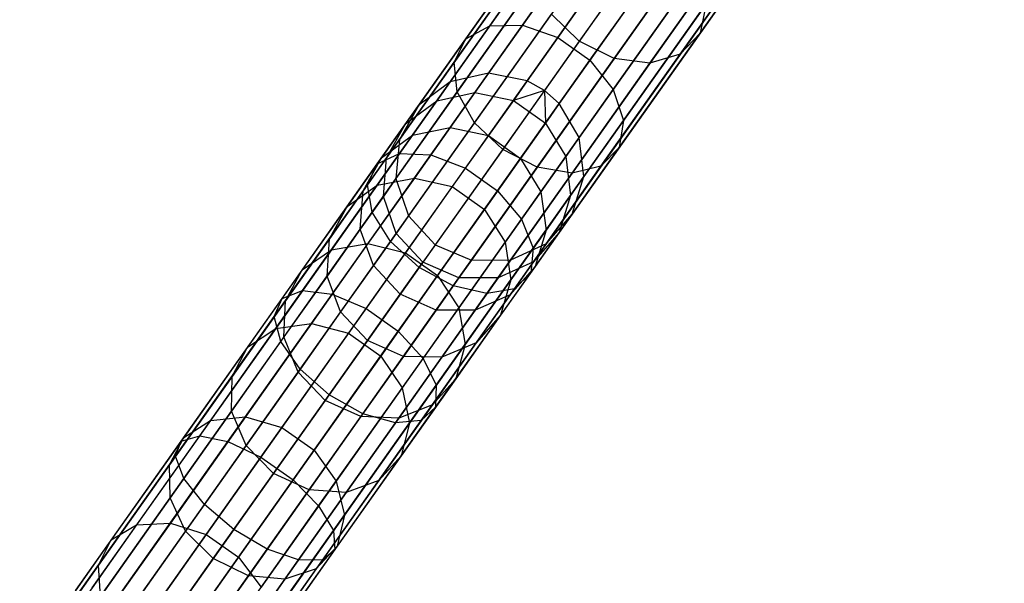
# Model space of a CAD drawing. Extents: x -189 to 189, y -189 to 189.
# Tile 586 of 591: x 99 to 110, y 143 to 149. Entities that reach past the tile are written whole.
import ezdxf

# ---------------------------------------------------------------- set-up
doc = ezdxf.new("R2010")
doc.units = 0
doc.header["$LTSCALE"] = 25.4
doc.layers.get('0').update_dxf_attribs({"linetype": 'CONTINUOUS'})

# ---------------------------------------------------------------- blocks, each defined once
blk = doc.blocks.new('CAMELEON-KENAI-C-12244_STL')
at = {"color": 0}
for p, q in [((108.861, 154.8, -30.952), (104.417, 148.522, -140.952)), ((108.861, 154.8, -30.952), (104.417, 148.522, -140.952)), ((108.456, 154.709, -30.93), (104.012, 148.431, -140.93)), ((108.456, 154.709, -30.93), (104.012, 148.431, -140.93)), ((109.269, 154.718, -30.963), (104.825, 148.44, -140.963)), ((109.269, 154.718, -30.963), (104.825, 148.44, -140.963)), ((109.451, 154.616, -30.965), (105.007, 148.338, -140.965)), ((109.451, 154.616, -30.965), (105.007, 148.338, -140.965)), ((108.123, 154.462, -30.902), (103.679, 148.183, -140.902)), ((108.123, 154.462, -30.902), (103.679, 148.183, -140.902)), ((109.608, 154.478, -30.963), (105.164, 148.2, -140.963)), ((109.608, 154.478, -30.963), (105.164, 148.2, -140.963)), ((107.921, 154.1, -30.874), (103.476, 147.822, -140.874)), ((107.921, 154.1, -30.874), (103.476, 147.822, -140.874)), ((109.821, 154.121, -30.952), (105.377, 147.843, -140.952)), ((109.821, 154.121, -30.952), (105.377, 147.843, -140.952)), ((107.883, 153.686, -30.848), (103.438, 147.408, -140.848)), ((107.883, 153.686, -30.848), (103.438, 147.408, -140.848)), ((109.87, 153.709, -30.93), (105.426, 147.43, -140.93)), ((109.87, 153.709, -30.93), (105.426, 147.43, -140.93)), ((108.016, 153.293, -30.831), (103.572, 147.015, -140.831)), ((108.016, 153.293, -30.831), (103.572, 147.015, -140.831)), ((109.747, 153.312, -30.902), (105.303, 147.034, -140.902)), ((109.747, 153.312, -30.902), (105.303, 147.034, -140.902)), ((108.299, 152.988, -30.825), (103.854, 146.709, -140.825)), ((108.299, 152.988, -30.825), (103.854, 146.709, -140.825)), ((109.473, 153.001, -30.874), (105.029, 146.723, -140.874)), ((109.473, 153.001, -30.874), (105.029, 146.723, -140.874)), ((108.68, 152.823, -30.831), (104.236, 146.545, -140.831)), ((108.68, 152.823, -30.831), (104.236, 146.545, -140.831)), ((109.096, 152.828, -30.848), (104.652, 146.549, -140.848)), ((109.096, 152.828, -30.848), (104.652, 146.549, -140.848)), ((104.431, 149.023, -14.058), (105.303, 150.255, -15.519)), ((104.431, 149.023, -14.058), (105.303, 150.255, -15.519)), ((104.775, 149.028, -13.825), (105.661, 150.279, -15.308)), ((104.775, 149.028, -13.825), (105.661, 150.279, -15.308)), ((105.15, 148.899, -13.698), (106.042, 150.16, -15.193)), ((105.15, 148.899, -13.698), (106.042, 150.16, -15.193)), ((104.176, 148.885, -14.356), (105.031, 150.093, -15.789)), ((104.176, 148.885, -14.356), (105.031, 150.093, -15.789)), ((106.655, 148.944, -15.789), (107.421, 150.026, -17.366)), ((106.655, 148.944, -15.789), (107.421, 150.026, -17.366)), ((105.489, 148.659, -13.698), (106.382, 149.92, -15.193)), ((105.489, 148.659, -13.698), (106.382, 149.92, -15.193)), ((104.054, 148.638, -14.667), (104.892, 149.821, -16.071)), ((104.054, 148.638, -14.667), (104.892, 149.821, -16.071)), ((106.1, 149.882, -18.032), (105.376, 148.859, -16.542)), ((106.1, 149.882, -18.032), (105.376, 148.859, -16.542)), ((105.745, 148.676, -16.483), (106.472, 149.704, -17.98)), ((105.745, 148.676, -16.483), (106.472, 149.704, -17.98)), ((106.444, 148.722, -16.071), (107.195, 149.782, -17.615)), ((106.444, 148.722, -16.071), (107.195, 149.782, -17.615)), ((105.735, 148.349, -13.825), (106.62, 149.6, -15.308)), ((105.735, 148.349, -13.825), (106.62, 149.6, -15.308)), ((106.123, 148.627, -16.316), (106.859, 149.668, -17.833)), ((106.123, 148.627, -16.316), (106.859, 149.668, -17.833)), ((104.087, 148.324, -14.939), (104.909, 149.486, -16.316)), ((104.087, 148.324, -14.939), (104.909, 149.486, -16.316)), ((105.845, 148.022, -14.058), (106.717, 149.254, -15.519)), ((105.845, 148.022, -14.058), (106.717, 149.254, -15.519)), ((106.717, 149.254, -15.519), (106.655, 148.944, -15.789)), ((106.717, 149.254, -15.519), (106.655, 148.944, -15.789)), ((104.269, 147.999, -15.123), (105.081, 149.146, -16.483)), ((104.269, 147.999, -15.123), (105.081, 149.146, -16.483)), ((105.376, 148.859, -16.542), (105.081, 149.146, -16.483)), ((105.376, 148.859, -16.542), (105.081, 149.146, -16.483)), ((103.477, 147.675, -12.759), (104.431, 149.023, -14.058)), ((103.477, 147.675, -12.759), (104.431, 149.023, -14.058)), ((103.807, 147.66, -12.506), (104.775, 149.028, -13.825)), ((103.807, 147.66, -12.506), (104.775, 149.028, -13.825)), ((104.176, 148.885, -14.356), (104.431, 149.023, -14.058)), ((104.176, 148.885, -14.356), (104.431, 149.023, -14.058)), ((104.431, 149.023, -14.058), (104.775, 149.028, -13.825)), ((104.431, 149.023, -14.058), (104.775, 149.028, -13.825)), ((104.775, 149.028, -13.825), (105.15, 148.899, -13.698)), ((104.775, 149.028, -13.825), (105.15, 148.899, -13.698)), ((103.24, 147.563, -13.082), (104.176, 148.885, -14.356)), ((103.24, 147.563, -13.082), (104.176, 148.885, -14.356)), ((104.054, 148.638, -14.667), (104.176, 148.885, -14.356)), ((104.054, 148.638, -14.667), (104.176, 148.885, -14.356)), ((104.173, 147.52, -12.368), (105.15, 148.899, -13.698)), ((104.173, 147.52, -12.368), (105.15, 148.899, -13.698)), ((105.376, 148.859, -16.542), (104.568, 147.717, -15.188)), ((105.376, 148.859, -16.542), (104.568, 147.717, -15.188)), ((105.15, 148.899, -13.698), (105.489, 148.659, -13.698)), ((105.15, 148.899, -13.698), (105.489, 148.659, -13.698)), ((105.745, 148.676, -16.483), (105.376, 148.859, -16.542)), ((105.745, 148.676, -16.483), (105.376, 148.859, -16.542)), ((105.799, 147.735, -14.356), (106.655, 148.944, -15.789)), ((105.799, 147.735, -14.356), (106.655, 148.944, -15.789)), ((106.655, 148.944, -15.789), (106.444, 148.722, -16.071)), ((106.655, 148.944, -15.789), (106.444, 148.722, -16.071)), ((104.513, 147.28, -12.368), (105.489, 148.659, -13.698)), ((104.513, 147.28, -12.368), (105.489, 148.659, -13.698)), ((104.932, 147.529, -15.123), (105.745, 148.676, -16.483)), ((104.932, 147.529, -15.123), (105.745, 148.676, -16.483)), ((105.489, 148.659, -13.698), (105.735, 148.349, -13.825)), ((105.489, 148.659, -13.698), (105.735, 148.349, -13.825)), ((105.606, 147.539, -14.667), (106.444, 148.722, -16.071)), ((105.606, 147.539, -14.667), (106.444, 148.722, -16.071)), ((106.123, 148.627, -16.316), (105.745, 148.676, -16.483)), ((106.123, 148.627, -16.316), (105.745, 148.676, -16.483)), ((106.444, 148.722, -16.071), (106.123, 148.627, -16.316)), ((106.444, 148.722, -16.071), (106.123, 148.627, -16.316)), ((103.137, 147.343, -13.42), (104.054, 148.638, -14.667)), ((103.137, 147.343, -13.42), (104.054, 148.638, -14.667)), ((104.087, 148.324, -14.939), (104.054, 148.638, -14.667)), ((104.087, 148.324, -14.939), (104.054, 148.638, -14.667)), ((105.3, 147.465, -14.939), (106.123, 148.627, -16.316)), ((105.3, 147.465, -14.939), (106.123, 148.627, -16.316)), ((104.417, 148.522, -140.952), (104.012, 148.431, -140.93)), ((104.417, 148.522, -140.952), (104.012, 148.431, -140.93)), ((104.417, 148.522, -140.952), (104.273, 148.319, -143.018)), ((104.417, 148.522, -140.952), (104.273, 148.319, -143.018)), ((104.825, 148.44, -140.963), (104.417, 148.522, -140.952)), ((104.825, 148.44, -140.963), (104.417, 148.522, -140.952)), ((104.012, 148.431, -140.93), (103.679, 148.183, -140.902)), ((104.012, 148.431, -140.93), (103.679, 148.183, -140.902)), ((104.012, 148.431, -140.93), (103.87, 148.231, -142.966)), ((104.012, 148.431, -140.93), (103.87, 148.231, -142.966)), ((104.825, 148.44, -140.963), (104.68, 148.235, -143.047)), ((104.825, 148.44, -140.963), (104.68, 148.235, -143.047)), ((105.007, 148.338, -140.965), (104.68, 148.235, -143.047)), ((105.007, 148.338, -140.965), (104.68, 148.235, -143.047)), ((104.766, 146.98, -12.506), (105.735, 148.349, -13.825)), ((104.766, 146.98, -12.506), (105.735, 148.349, -13.825)), ((105.007, 148.338, -140.965), (104.825, 148.44, -140.963)), ((105.007, 148.338, -140.965), (104.825, 148.44, -140.963)), ((105.164, 148.2, -140.963), (105.007, 148.338, -140.965)), ((105.007, 148.338, -140.965), (105.019, 147.995, -143.047)), ((105.007, 148.338, -140.965), (105.019, 147.995, -143.047)), ((105.164, 148.2, -140.963), (105.007, 148.338, -140.965)), ((105.735, 148.349, -13.825), (105.845, 148.022, -14.058)), ((105.735, 148.349, -13.825), (105.845, 148.022, -14.058)), ((103.187, 147.053, -13.714), (104.087, 148.324, -14.939)), ((103.187, 147.053, -13.714), (104.087, 148.324, -14.939)), ((103.87, 148.231, -142.966), (104.273, 148.319, -143.018)), ((103.87, 148.231, -142.966), (104.273, 148.319, -143.018)), ((104.273, 148.319, -143.018), (104.011, 147.948, -145.049)), ((104.273, 148.319, -143.018), (104.011, 147.948, -145.049)), ((104.269, 147.999, -15.123), (104.087, 148.324, -14.939)), ((104.269, 147.999, -15.123), (104.087, 148.324, -14.939)), ((104.273, 148.319, -143.018), (104.68, 148.235, -143.047)), ((104.273, 148.319, -143.018), (104.68, 148.235, -143.047)), ((104.68, 148.235, -143.047), (104.415, 147.862, -145.094)), ((104.68, 148.235, -143.047), (104.415, 147.862, -145.094)), ((104.68, 148.235, -143.047), (105.019, 147.995, -143.047)), ((104.68, 148.235, -143.047), (105.019, 147.995, -143.047)), ((103.679, 148.183, -140.902), (103.476, 147.822, -140.874)), ((103.679, 148.183, -140.902), (103.476, 147.822, -140.874)), ((103.54, 147.987, -142.899), (103.87, 148.231, -142.966)), ((103.54, 147.987, -142.899), (103.87, 148.231, -142.966)), ((103.679, 148.183, -140.902), (103.54, 147.987, -142.899)), ((103.679, 148.183, -140.902), (103.54, 147.987, -142.899)), ((103.87, 148.231, -142.966), (103.612, 147.866, -144.967)), ((103.87, 148.231, -142.966), (103.612, 147.866, -144.967)), ((105.164, 148.2, -140.963), (105.019, 147.995, -143.047)), ((105.164, 148.2, -140.963), (105.019, 147.995, -143.047)), ((105.377, 147.843, -140.952), (105.164, 148.2, -140.963)), ((105.377, 147.843, -140.952), (105.164, 148.2, -140.963)), ((103.54, 147.987, -142.899), (103.287, 147.629, -144.861)), ((103.54, 147.987, -142.899), (103.287, 147.629, -144.861)), ((103.34, 147.629, -142.829), (103.54, 147.987, -142.899)), ((103.34, 147.629, -142.829), (103.54, 147.987, -142.899)), ((103.38, 146.744, -13.913), (104.269, 147.999, -15.123)), ((103.38, 146.744, -13.913), (104.269, 147.999, -15.123)), ((103.612, 147.866, -144.967), (104.011, 147.948, -145.049)), ((103.612, 147.866, -144.967), (104.011, 147.948, -145.049)), ((104.011, 147.948, -145.049), (103.633, 147.414, -147.025)), ((104.011, 147.948, -145.049), (103.633, 147.414, -147.025)), ((104.011, 147.948, -145.049), (104.415, 147.862, -145.094)), ((104.011, 147.948, -145.049), (104.415, 147.862, -145.094)), ((104.568, 147.717, -15.188), (104.269, 147.999, -15.123)), ((104.568, 147.717, -15.188), (104.269, 147.999, -15.123)), ((105.019, 147.995, -143.047), (104.755, 147.622, -145.094)), ((105.019, 147.995, -143.047), (104.755, 147.622, -145.094)), ((104.89, 146.674, -12.759), (105.845, 148.022, -14.058)), ((104.89, 146.674, -12.759), (105.845, 148.022, -14.058)), ((105.019, 147.995, -143.047), (105.233, 147.64, -143.018)), ((105.019, 147.995, -143.047), (105.233, 147.64, -143.018)), ((105.845, 148.022, -14.058), (105.799, 147.735, -14.356)), ((105.845, 148.022, -14.058), (105.799, 147.735, -14.356)), ((103.612, 147.866, -144.967), (103.239, 147.34, -146.913)), ((103.612, 147.866, -144.967), (103.239, 147.34, -146.913)), ((103.287, 147.629, -144.861), (103.612, 147.866, -144.967)), ((103.287, 147.629, -144.861), (103.612, 147.866, -144.967)), ((103.476, 147.822, -140.874), (103.34, 147.629, -142.829)), ((103.476, 147.822, -140.874), (103.34, 147.629, -142.829)), ((103.476, 147.822, -140.874), (103.438, 147.408, -140.848)), ((103.476, 147.822, -140.874), (103.438, 147.408, -140.848)), ((104.415, 147.862, -145.094), (104.034, 147.323, -147.086)), ((104.415, 147.862, -145.094), (104.034, 147.323, -147.086)), ((104.415, 147.862, -145.094), (104.755, 147.622, -145.094)), ((104.415, 147.862, -145.094), (104.755, 147.622, -145.094)), ((105.377, 147.843, -140.952), (105.233, 147.64, -143.018)), ((105.377, 147.843, -140.952), (105.233, 147.64, -143.018)), ((105.426, 147.43, -140.93), (105.377, 147.843, -140.952)), ((105.426, 147.43, -140.93), (105.377, 147.843, -140.952)), ((104.568, 147.717, -15.188), (103.683, 146.468, -13.984)), ((104.568, 147.717, -15.188), (103.683, 146.468, -13.984)), ((104.932, 147.529, -15.123), (104.568, 147.717, -15.188)), ((104.932, 147.529, -15.123), (104.568, 147.717, -15.188)), ((104.863, 146.414, -13.082), (105.799, 147.735, -14.356)), ((104.863, 146.414, -13.082), (105.799, 147.735, -14.356)), ((105.799, 147.735, -14.356), (105.606, 147.539, -14.667)), ((105.799, 147.735, -14.356), (105.606, 147.539, -14.667)), ((102.451, 146.225, -11.636), (103.477, 147.675, -12.759)), ((102.451, 146.225, -11.636), (103.477, 147.675, -12.759)), ((102.765, 146.188, -11.366), (103.807, 147.66, -12.506)), ((102.765, 146.188, -11.366), (103.807, 147.66, -12.506)), ((103.287, 147.629, -144.861), (102.921, 147.113, -146.77)), ((103.287, 147.629, -144.861), (102.921, 147.113, -146.77)), ((103.092, 147.279, -144.751), (103.287, 147.629, -144.861)), ((103.34, 147.629, -142.829), (103.092, 147.279, -144.751)), ((103.34, 147.629, -142.829), (103.092, 147.279, -144.751)), ((103.092, 147.279, -144.751), (103.287, 147.629, -144.861)), ((103.24, 147.563, -13.082), (103.477, 147.675, -12.759)), ((103.24, 147.563, -13.082), (103.477, 147.675, -12.759)), ((103.305, 147.22, -142.768), (103.34, 147.629, -142.829)), ((103.305, 147.22, -142.768), (103.34, 147.629, -142.829)), ((103.477, 147.675, -12.759), (103.807, 147.66, -12.506)), ((103.477, 147.675, -12.759), (103.807, 147.66, -12.506)), ((103.807, 147.66, -12.506), (104.173, 147.52, -12.368)), ((103.807, 147.66, -12.506), (104.173, 147.52, -12.368)), ((104.755, 147.622, -145.094), (104.373, 147.083, -147.086)), ((104.755, 147.622, -145.094), (104.373, 147.083, -147.086)), ((104.755, 147.622, -145.094), (104.971, 147.269, -145.049)), ((104.755, 147.622, -145.094), (104.971, 147.269, -145.049)), ((105.233, 147.64, -143.018), (104.971, 147.269, -145.049)), ((105.233, 147.64, -143.018), (104.971, 147.269, -145.049)), ((105.233, 147.64, -143.018), (105.284, 147.23, -142.966)), ((105.233, 147.64, -143.018), (105.284, 147.23, -142.966)), ((102.234, 146.141, -11.98), (103.24, 147.563, -13.082)), ((102.234, 146.141, -11.98), (103.24, 147.563, -13.082)), ((103.123, 146.037, -11.219), (104.173, 147.52, -12.368)), ((103.123, 146.037, -11.219), (104.173, 147.52, -12.368)), ((103.137, 147.343, -13.42), (103.24, 147.563, -13.082)), ((103.137, 147.343, -13.42), (103.24, 147.563, -13.082)), ((104.044, 146.274, -13.913), (104.932, 147.529, -15.123)), ((104.044, 146.274, -13.913), (104.932, 147.529, -15.123)), ((104.173, 147.52, -12.368), (104.513, 147.28, -12.368)), ((104.173, 147.52, -12.368), (104.513, 147.28, -12.368)), ((104.69, 146.244, -13.42), (105.606, 147.539, -14.667)), ((104.69, 146.244, -13.42), (105.606, 147.539, -14.667)), ((105.3, 147.465, -14.939), (104.932, 147.529, -15.123)), ((105.3, 147.465, -14.939), (104.932, 147.529, -15.123)), ((105.606, 147.539, -14.667), (105.3, 147.465, -14.939)), ((105.606, 147.539, -14.667), (105.3, 147.465, -14.939)), ((103.633, 147.414, -147.025), (103.142, 146.721, -148.926)), ((103.633, 147.414, -147.025), (103.142, 146.721, -148.926)), ((103.239, 147.34, -146.913), (103.633, 147.414, -147.025)), ((103.239, 147.34, -146.913), (103.633, 147.414, -147.025)), ((103.438, 147.408, -140.848), (103.305, 147.22, -142.768)), ((103.438, 147.408, -140.848), (103.305, 147.22, -142.768)), ((103.438, 147.408, -140.848), (103.572, 147.015, -140.831)), ((103.438, 147.408, -140.848), (103.572, 147.015, -140.831)), ((103.633, 147.414, -147.025), (104.034, 147.323, -147.086)), ((103.633, 147.414, -147.025), (104.034, 147.323, -147.086)), ((104.4, 146.194, -13.714), (105.3, 147.465, -14.939)), ((104.4, 146.194, -13.714), (105.3, 147.465, -14.939)), ((105.426, 147.43, -140.93), (105.284, 147.23, -142.966)), ((105.426, 147.43, -140.93), (105.284, 147.23, -142.966)), ((105.303, 147.034, -140.902), (105.426, 147.43, -140.93)), ((105.303, 147.034, -140.902), (105.426, 147.43, -140.93)), ((102.152, 145.951, -12.341), (103.137, 147.343, -13.42)), ((102.152, 145.951, -12.341), (103.137, 147.343, -13.42)), ((103.239, 147.34, -146.913), (102.756, 146.657, -148.786)), ((103.239, 147.34, -146.913), (102.756, 146.657, -148.786)), ((102.921, 147.113, -146.77), (103.239, 147.34, -146.913)), ((102.921, 147.113, -146.77), (103.239, 147.34, -146.913)), ((103.187, 147.053, -13.714), (103.137, 147.343, -13.42)), ((103.187, 147.053, -13.714), (103.137, 147.343, -13.42)), ((104.034, 147.323, -147.086), (103.54, 146.625, -149.002)), ((104.034, 147.323, -147.086), (103.54, 146.625, -149.002)), ((104.034, 147.323, -147.086), (104.373, 147.083, -147.086)), ((104.034, 147.323, -147.086), (104.373, 147.083, -147.086)), ((103.092, 147.279, -144.751), (102.734, 146.773, -146.621)), ((103.092, 147.279, -144.751), (102.734, 146.773, -146.621)), ((103.061, 146.875, -144.655), (103.092, 147.279, -144.751)), ((103.061, 146.875, -144.655), (103.092, 147.279, -144.751)), ((103.305, 147.22, -142.768), (103.061, 146.875, -144.655)), ((103.305, 147.22, -142.768), (103.061, 146.875, -144.655)), ((103.44, 146.829, -142.727), (103.305, 147.22, -142.768)), ((103.44, 146.829, -142.727), (103.305, 147.22, -142.768)), ((103.463, 145.796, -11.219), (104.513, 147.28, -12.368)), ((103.463, 145.796, -11.219), (104.513, 147.28, -12.368)), ((104.513, 147.28, -12.368), (104.766, 146.98, -12.506)), ((104.513, 147.28, -12.368), (104.766, 146.98, -12.506)), ((104.971, 147.269, -145.049), (104.592, 146.735, -147.025)), ((104.971, 147.269, -145.049), (104.592, 146.735, -147.025)), ((104.971, 147.269, -145.049), (105.026, 146.865, -144.967)), ((104.971, 147.269, -145.049), (105.026, 146.865, -144.967)), ((105.284, 147.23, -142.966), (105.026, 146.865, -144.967)), ((105.284, 147.23, -142.966), (105.026, 146.865, -144.967)), ((105.284, 147.23, -142.966), (105.164, 146.838, -142.899)), ((105.284, 147.23, -142.966), (105.164, 146.838, -142.899)), ((102.921, 147.113, -146.77), (102.448, 146.444, -148.606)), ((102.921, 147.113, -146.77), (102.448, 146.444, -148.606)), ((102.734, 146.773, -146.621), (102.921, 147.113, -146.77)), ((102.734, 146.773, -146.621), (102.921, 147.113, -146.77)), ((102.22, 145.686, -12.655), (103.187, 147.053, -13.714)), ((102.22, 145.686, -12.655), (103.187, 147.053, -13.714)), ((103.38, 146.744, -13.913), (103.187, 147.053, -13.714)), ((103.38, 146.744, -13.913), (103.187, 147.053, -13.714)), ((103.572, 147.015, -140.831), (103.44, 146.829, -142.727)), ((103.572, 147.015, -140.831), (103.44, 146.829, -142.727)), ((103.572, 147.015, -140.831), (103.854, 146.709, -140.825)), ((103.572, 147.015, -140.831), (103.854, 146.709, -140.825)), ((104.373, 147.083, -147.086), (103.879, 146.384, -149.002)), ((104.373, 147.083, -147.086), (103.879, 146.384, -149.002)), ((104.373, 147.083, -147.086), (104.592, 146.735, -147.025)), ((104.373, 147.083, -147.086), (104.592, 146.735, -147.025)), ((105.029, 146.723, -140.874), (105.303, 147.034, -140.902)), ((105.029, 146.723, -140.874), (105.303, 147.034, -140.902)), ((105.303, 147.034, -140.902), (105.164, 146.838, -142.899)), ((105.303, 147.034, -140.902), (105.164, 146.838, -142.899)), ((103.725, 145.509, -11.366), (104.766, 146.98, -12.506)), ((103.725, 145.509, -11.366), (104.766, 146.98, -12.506)), ((104.766, 146.98, -12.506), (104.89, 146.674, -12.759)), ((104.766, 146.98, -12.506), (104.89, 146.674, -12.759)), ((103.061, 146.875, -144.655), (102.71, 146.379, -146.491)), ((103.061, 146.875, -144.655), (102.71, 146.379, -146.491)), ((103.2, 146.489, -144.59), (103.061, 146.875, -144.655)), ((103.2, 146.489, -144.59), (103.061, 146.875, -144.655)), ((103.44, 146.829, -142.727), (103.2, 146.489, -144.59)), ((103.44, 146.829, -142.727), (103.2, 146.489, -144.59)), ((103.723, 146.524, -142.712), (103.44, 146.829, -142.727)), ((103.723, 146.524, -142.712), (103.44, 146.829, -142.727)), ((105.026, 146.865, -144.967), (104.653, 146.339, -146.913)), ((105.026, 146.865, -144.967), (104.653, 146.339, -146.913)), ((105.164, 146.838, -142.899), (104.893, 146.53, -142.829)), ((105.164, 146.838, -142.899), (104.893, 146.53, -142.829)), ((105.026, 146.865, -144.967), (104.91, 146.48, -144.861)), ((105.026, 146.865, -144.967), (104.91, 146.48, -144.861)), ((105.164, 146.838, -142.899), (104.91, 146.48, -144.861)), ((105.164, 146.838, -142.899), (104.91, 146.48, -144.861)), ((102.734, 146.773, -146.621), (102.27, 146.117, -148.419)), ((102.734, 146.773, -146.621), (102.27, 146.117, -148.419)), ((102.425, 145.394, -12.868), (103.38, 146.744, -13.913)), ((102.425, 145.394, -12.868), (103.38, 146.744, -13.913)), ((103.142, 146.721, -148.926), (102.545, 145.877, -150.732)), ((103.142, 146.721, -148.926), (102.545, 145.877, -150.732)), ((102.71, 146.379, -146.491), (102.734, 146.773, -146.621)), ((102.71, 146.379, -146.491), (102.734, 146.773, -146.621)), ((102.756, 146.657, -148.786), (103.142, 146.721, -148.926)), ((102.756, 146.657, -148.786), (103.142, 146.721, -148.926)), ((103.142, 146.721, -148.926), (103.54, 146.625, -149.002)), ((103.142, 146.721, -148.926), (103.54, 146.625, -149.002)), ((103.683, 146.468, -13.984), (103.38, 146.744, -13.913)), ((103.683, 146.468, -13.984), (103.38, 146.744, -13.913)), ((103.854, 146.709, -140.825), (103.723, 146.524, -142.712)), ((103.854, 146.709, -140.825), (103.723, 146.524, -142.712)), ((103.854, 146.709, -140.825), (104.236, 146.545, -140.831)), ((103.854, 146.709, -140.825), (104.236, 146.545, -140.831)), ((103.864, 145.225, -11.636), (104.89, 146.674, -12.759)), ((103.864, 145.225, -11.636), (104.89, 146.674, -12.759)), ((104.592, 146.735, -147.025), (104.102, 146.042, -148.926)), ((104.592, 146.735, -147.025), (104.102, 146.042, -148.926)), ((104.592, 146.735, -147.025), (104.653, 146.339, -146.913)), ((104.592, 146.735, -147.025), (104.653, 146.339, -146.913)), ((104.652, 146.549, -140.848), (105.029, 146.723, -140.874)), ((104.652, 146.549, -140.848), (105.029, 146.723, -140.874)), ((104.89, 146.674, -12.759), (104.863, 146.414, -13.082)), ((104.89, 146.674, -12.759), (104.863, 146.414, -13.082)), ((105.029, 146.723, -140.874), (104.893, 146.53, -142.829)), ((105.029, 146.723, -140.874), (104.893, 146.53, -142.829)), ((102.756, 146.657, -148.786), (102.167, 145.825, -150.565)), ((102.756, 146.657, -148.786), (102.167, 145.825, -150.565)), ((102.448, 146.444, -148.606), (102.756, 146.657, -148.786)), ((102.448, 146.444, -148.606), (102.756, 146.657, -148.786)), ((103.54, 146.625, -149.002), (102.937, 145.774, -150.823)), ((103.54, 146.625, -149.002), (102.937, 145.774, -150.823)), ((103.54, 146.625, -149.002), (103.879, 146.384, -149.002)), ((103.54, 146.625, -149.002), (103.879, 146.384, -149.002)), ((103.683, 146.468, -13.984), (102.732, 145.125, -12.943)), ((103.683, 146.468, -13.984), (102.732, 145.125, -12.943)), ((103.2, 146.489, -144.59), (102.853, 145.999, -146.402)), ((103.2, 146.489, -144.59), (102.853, 145.999, -146.402)), ((103.484, 146.186, -144.567), (103.2, 146.489, -144.59)), ((103.484, 146.186, -144.567), (103.2, 146.489, -144.59)), ((103.484, 146.186, -144.567), (103.723, 146.524, -142.712)), ((103.484, 146.186, -144.567), (103.723, 146.524, -142.712)), ((104.044, 146.274, -13.913), (103.683, 146.468, -13.984)), ((104.044, 146.274, -13.913), (103.683, 146.468, -13.984)), ((104.104, 146.359, -142.727), (103.723, 146.524, -142.712)), ((104.104, 146.359, -142.727), (103.723, 146.524, -142.712)), ((104.236, 146.545, -140.831), (104.104, 146.359, -142.727)), ((104.236, 146.545, -140.831), (104.104, 146.359, -142.727)), ((104.236, 146.545, -140.831), (104.652, 146.549, -140.848)), ((104.236, 146.545, -140.831), (104.652, 146.549, -140.848)), ((104.652, 146.549, -140.848), (104.518, 146.361, -142.768)), ((104.652, 146.549, -140.848), (104.518, 146.361, -142.768)), ((104.893, 146.53, -142.829), (104.518, 146.361, -142.768)), ((104.893, 146.53, -142.829), (104.518, 146.361, -142.768)), ((104.91, 146.48, -144.861), (104.545, 145.964, -146.77)), ((104.91, 146.48, -144.861), (104.545, 145.964, -146.77)), ((104.893, 146.53, -142.829), (104.645, 146.18, -144.751)), ((104.893, 146.53, -142.829), (104.645, 146.18, -144.751)), ((104.91, 146.48, -144.861), (104.645, 146.18, -144.751)), ((104.91, 146.48, -144.861), (104.645, 146.18, -144.751)), ((102.448, 146.444, -148.606), (101.87, 145.628, -150.351)), ((102.448, 146.444, -148.606), (101.87, 145.628, -150.351)), ((102.71, 146.379, -146.491), (102.254, 145.735, -148.256)), ((102.71, 146.379, -146.491), (102.254, 145.735, -148.256)), ((102.27, 146.117, -148.419), (102.448, 146.444, -148.606)), ((102.27, 146.117, -148.419), (102.448, 146.444, -148.606)), ((102.853, 145.999, -146.402), (102.71, 146.379, -146.491)), ((102.853, 145.999, -146.402), (102.71, 146.379, -146.491)), ((103.879, 146.384, -149.002), (103.277, 145.533, -150.823)), ((103.879, 146.384, -149.002), (103.277, 145.533, -150.823)), ((103.857, 144.992, -11.98), (104.863, 146.414, -13.082)), ((103.857, 144.992, -11.98), (104.863, 146.414, -13.082)), ((103.879, 146.384, -149.002), (104.102, 146.042, -148.926)), ((103.879, 146.384, -149.002), (104.102, 146.042, -148.926)), ((104.518, 146.361, -142.768), (104.104, 146.359, -142.727)), ((104.518, 146.361, -142.768), (104.104, 146.359, -142.727)), ((104.518, 146.361, -142.768), (104.274, 146.017, -144.655)), ((104.518, 146.361, -142.768), (104.274, 146.017, -144.655)), ((104.863, 146.414, -13.082), (104.69, 146.244, -13.42)), ((104.863, 146.414, -13.082), (104.69, 146.244, -13.42)), ((103.089, 144.924, -12.868), (104.044, 146.274, -13.913)), ((103.089, 144.924, -12.868), (104.044, 146.274, -13.913)), ((104.104, 146.359, -142.727), (103.864, 146.019, -144.59)), ((104.104, 146.359, -142.727), (103.864, 146.019, -144.59)), ((104.4, 146.194, -13.714), (104.044, 146.274, -13.913)), ((104.4, 146.194, -13.714), (104.044, 146.274, -13.913)), ((104.653, 146.339, -146.913), (104.17, 145.656, -148.786)), ((104.653, 146.339, -146.913), (104.17, 145.656, -148.786)), ((104.653, 146.339, -146.913), (104.545, 145.964, -146.77)), ((104.653, 146.339, -146.913), (104.545, 145.964, -146.77)), ((101.364, 144.69, -10.7), (102.451, 146.225, -11.636)), ((101.364, 144.69, -10.7), (102.451, 146.225, -11.636)), ((101.662, 144.63, -10.417), (102.765, 146.188, -11.366)), ((101.662, 144.63, -10.417), (102.765, 146.188, -11.366)), ((102.234, 146.141, -11.98), (102.451, 146.225, -11.636)), ((102.234, 146.141, -11.98), (102.451, 146.225, -11.636)), ((102.451, 146.225, -11.636), (102.765, 146.188, -11.366)), ((102.451, 146.225, -11.636), (102.765, 146.188, -11.366)), ((102.765, 146.188, -11.366), (103.123, 146.037, -11.219)), ((102.765, 146.188, -11.366), (103.123, 146.037, -11.219)), ((103.138, 145.698, -146.371), (103.484, 146.186, -144.567)), ((103.138, 145.698, -146.371), (103.484, 146.186, -144.567)), ((103.433, 144.828, -12.655), (104.4, 146.194, -13.714)), ((103.433, 144.828, -12.655), (104.4, 146.194, -13.714)), ((103.864, 146.019, -144.59), (103.484, 146.186, -144.567)), ((103.864, 146.019, -144.59), (103.484, 146.186, -144.567)), ((103.704, 144.852, -12.341), (104.69, 146.244, -13.42)), ((103.704, 144.852, -12.341), (104.69, 146.244, -13.42)), ((104.645, 146.18, -144.751), (104.274, 146.017, -144.655)), ((104.645, 146.18, -144.751), (104.274, 146.017, -144.655)), ((104.645, 146.18, -144.751), (104.287, 145.674, -146.621)), ((104.645, 146.18, -144.751), (104.287, 145.674, -146.621)), ((104.69, 146.244, -13.42), (104.4, 146.194, -13.714)), ((104.69, 146.244, -13.42), (104.4, 146.194, -13.714)), ((101.168, 144.635, -11.063), (102.234, 146.141, -11.98)), ((101.168, 144.635, -11.063), (102.234, 146.141, -11.98)), ((102.27, 146.117, -148.419), (101.705, 145.319, -150.128)), ((102.27, 146.117, -148.419), (101.705, 145.319, -150.128)), ((102.152, 145.951, -12.341), (102.234, 146.141, -11.98)), ((102.152, 145.951, -12.341), (102.234, 146.141, -11.98)), ((102.254, 145.735, -148.256), (102.27, 146.117, -148.419)), ((102.254, 145.735, -148.256), (102.27, 146.117, -148.419)), ((101.108, 144.476, -11.442), (102.152, 145.951, -12.341)), ((101.108, 144.476, -11.442), (102.152, 145.951, -12.341)), ((102.011, 144.465, -10.262), (103.123, 146.037, -11.219)), ((102.011, 144.465, -10.262), (103.123, 146.037, -11.219)), ((102.22, 145.686, -12.655), (102.152, 145.951, -12.341)), ((102.22, 145.686, -12.655), (102.152, 145.951, -12.341)), ((102.853, 145.999, -146.402), (102.403, 145.363, -148.145)), ((102.853, 145.999, -146.402), (102.403, 145.363, -148.145)), ((103.138, 145.698, -146.371), (102.853, 145.999, -146.402)), ((103.138, 145.698, -146.371), (102.853, 145.999, -146.402)), ((103.123, 146.037, -11.219), (103.463, 145.796, -11.219)), ((103.123, 146.037, -11.219), (103.463, 145.796, -11.219)), ((104.102, 146.042, -148.926), (103.504, 145.198, -150.732)), ((104.102, 146.042, -148.926), (103.504, 145.198, -150.732)), ((103.864, 146.019, -144.59), (103.517, 145.529, -146.402)), ((103.864, 146.019, -144.59), (103.517, 145.529, -146.402)), ((104.274, 146.017, -144.655), (103.864, 146.019, -144.59)), ((104.274, 146.017, -144.655), (103.864, 146.019, -144.59)), ((104.274, 146.017, -144.655), (103.923, 145.52, -146.491)), ((104.274, 146.017, -144.655), (103.923, 145.52, -146.491)), ((104.545, 145.964, -146.77), (104.071, 145.294, -148.606)), ((104.545, 145.964, -146.77), (104.071, 145.294, -148.606)), ((104.102, 146.042, -148.926), (104.17, 145.656, -148.786)), ((104.102, 146.042, -148.926), (104.17, 145.656, -148.786)), ((104.545, 145.964, -146.77), (104.287, 145.674, -146.621)), ((104.545, 145.964, -146.77), (104.287, 145.674, -146.621)), ((102.545, 145.877, -150.732), (101.846, 144.89, -152.425)), ((102.545, 145.877, -150.732), (101.846, 144.89, -152.425)), ((102.167, 145.825, -150.565), (102.545, 145.877, -150.732)), ((102.167, 145.825, -150.565), (102.545, 145.877, -150.732)), ((102.545, 145.877, -150.732), (102.937, 145.774, -150.823)), ((102.545, 145.877, -150.732), (102.937, 145.774, -150.823)), ((102.167, 145.825, -150.565), (101.479, 144.853, -152.234)), ((102.167, 145.825, -150.565), (101.479, 144.853, -152.234)), ((102.254, 145.735, -148.256), (101.699, 144.951, -149.934)), ((102.254, 145.735, -148.256), (101.699, 144.951, -149.934)), ((101.87, 145.628, -150.351), (102.167, 145.825, -150.565)), ((101.87, 145.628, -150.351), (102.167, 145.825, -150.565)), ((102.937, 145.774, -150.823), (102.233, 144.778, -152.531)), ((102.937, 145.774, -150.823), (102.233, 144.778, -152.531)), ((102.403, 145.363, -148.145), (102.254, 145.735, -148.256)), ((102.403, 145.363, -148.145), (102.254, 145.735, -148.256)), ((102.35, 144.225, -10.262), (103.463, 145.796, -11.219)), ((102.35, 144.225, -10.262), (103.463, 145.796, -11.219)), ((102.937, 145.774, -150.823), (103.277, 145.533, -150.823)), ((102.937, 145.774, -150.823), (103.277, 145.533, -150.823)), ((103.463, 145.796, -11.219), (103.725, 145.509, -11.366)), ((103.463, 145.796, -11.219), (103.725, 145.509, -11.366)), ((101.195, 144.238, -11.772), (102.22, 145.686, -12.655)), ((101.195, 144.238, -11.772), (102.22, 145.686, -12.655)), ((102.425, 145.394, -12.868), (102.22, 145.686, -12.655)), ((102.425, 145.394, -12.868), (102.22, 145.686, -12.655)), ((102.69, 145.065, -148.106), (103.138, 145.698, -146.371)), ((102.69, 145.065, -148.106), (103.138, 145.698, -146.371)), ((103.517, 145.529, -146.402), (103.138, 145.698, -146.371)), ((103.517, 145.529, -146.402), (103.138, 145.698, -146.371)), ((104.17, 145.656, -148.786), (103.581, 144.825, -150.565)), ((104.17, 145.656, -148.786), (103.581, 144.825, -150.565)), ((104.287, 145.674, -146.621), (103.823, 145.018, -148.419)), ((104.287, 145.674, -146.621), (103.823, 145.018, -148.419)), ((104.287, 145.674, -146.621), (103.923, 145.52, -146.491)), ((104.287, 145.674, -146.621), (103.923, 145.52, -146.491)), ((104.17, 145.656, -148.786), (104.071, 145.294, -148.606)), ((104.17, 145.656, -148.786), (104.071, 145.294, -148.606)), ((101.87, 145.628, -150.351), (101.195, 144.674, -151.988)), ((101.87, 145.628, -150.351), (101.195, 144.674, -151.988)), ((101.705, 145.319, -150.128), (101.87, 145.628, -150.351)), ((101.705, 145.319, -150.128), (101.87, 145.628, -150.351)), ((103.277, 145.533, -150.823), (102.572, 144.538, -152.531)), ((103.277, 145.533, -150.823), (102.572, 144.538, -152.531)), ((103.517, 145.529, -146.402), (103.067, 144.893, -148.145)), ((103.517, 145.529, -146.402), (103.067, 144.893, -148.145)), ((103.277, 145.533, -150.823), (103.504, 145.198, -150.732)), ((103.277, 145.533, -150.823), (103.504, 145.198, -150.732)), ((103.923, 145.52, -146.491), (103.517, 145.529, -146.402)), ((103.923, 145.52, -146.491), (103.517, 145.529, -146.402)), ((102.621, 143.951, -10.417), (103.725, 145.509, -11.366)), ((102.621, 143.951, -10.417), (103.725, 145.509, -11.366)), ((103.923, 145.52, -146.491), (103.467, 144.877, -148.256)), ((103.923, 145.52, -146.491), (103.467, 144.877, -148.256)), ((103.725, 145.509, -11.366), (103.864, 145.225, -11.636)), ((103.725, 145.509, -11.366), (103.864, 145.225, -11.636)), ((101.705, 145.319, -150.128), (101.043, 144.384, -151.731)), ((101.705, 145.319, -150.128), (101.043, 144.384, -151.731)), ((101.413, 143.964, -11.997), (102.425, 145.394, -12.868)), ((101.413, 143.964, -11.997), (102.425, 145.394, -12.868)), ((101.699, 144.951, -149.934), (101.705, 145.319, -150.128)), ((101.699, 144.951, -149.934), (101.705, 145.319, -150.128)), ((102.403, 145.363, -148.145), (101.855, 144.589, -149.802)), ((102.403, 145.363, -148.145), (101.855, 144.589, -149.802)), ((102.69, 145.065, -148.106), (102.403, 145.363, -148.145)), ((102.69, 145.065, -148.106), (102.403, 145.363, -148.145)), ((102.732, 145.125, -12.943), (102.425, 145.394, -12.868)), ((102.732, 145.125, -12.943), (102.425, 145.394, -12.868)), ((102.777, 143.689, -10.7), (103.864, 145.225, -11.636)), ((102.777, 143.689, -10.7), (103.864, 145.225, -11.636)), ((104.071, 145.294, -148.606), (103.494, 144.479, -150.351)), ((104.071, 145.294, -148.606), (103.494, 144.479, -150.351)), ((104.071, 145.294, -148.606), (103.823, 145.018, -148.419)), ((104.071, 145.294, -148.606), (103.823, 145.018, -148.419)), ((103.864, 145.225, -11.636), (103.857, 144.992, -11.98)), ((103.864, 145.225, -11.636), (103.857, 144.992, -11.98)), ((102.732, 145.125, -12.943), (101.725, 143.701, -12.076)), ((102.732, 145.125, -12.943), (101.725, 143.701, -12.076)), ((103.089, 144.924, -12.868), (102.732, 145.125, -12.943)), ((103.089, 144.924, -12.868), (102.732, 145.125, -12.943)), ((103.504, 145.198, -150.732), (102.805, 144.21, -152.425)), ((103.504, 145.198, -150.732), (102.805, 144.21, -152.425)), ((103.504, 145.198, -150.732), (103.581, 144.825, -150.565)), ((103.504, 145.198, -150.732), (103.581, 144.825, -150.565)), ((102.145, 144.294, -149.755), (102.69, 145.065, -148.106)), ((102.145, 144.294, -149.755), (102.69, 145.065, -148.106)), ((103.067, 144.893, -148.145), (102.69, 145.065, -148.106)), ((103.067, 144.893, -148.145), (102.69, 145.065, -148.106)), ((103.823, 145.018, -148.419), (103.257, 144.22, -150.128)), ((103.823, 145.018, -148.419), (103.257, 144.22, -150.128)), ((103.823, 145.018, -148.419), (103.467, 144.877, -148.256)), ((103.823, 145.018, -148.419), (103.467, 144.877, -148.256)), ((101.699, 144.951, -149.934), (101.05, 144.034, -151.507)), ((101.699, 144.951, -149.934), (101.05, 144.034, -151.507)), ((101.855, 144.589, -149.802), (101.699, 144.951, -149.934)), ((101.855, 144.589, -149.802), (101.699, 144.951, -149.934)), ((102.077, 143.494, -11.997), (103.089, 144.924, -12.868)), ((102.077, 143.494, -11.997), (103.089, 144.924, -12.868)), ((102.791, 143.486, -11.063), (103.857, 144.992, -11.98)), ((102.791, 143.486, -11.063), (103.857, 144.992, -11.98)), ((103.433, 144.828, -12.655), (103.089, 144.924, -12.868)), ((103.433, 144.828, -12.655), (103.089, 144.924, -12.868)), ((103.857, 144.992, -11.98), (103.704, 144.852, -12.341)), ((103.857, 144.992, -11.98), (103.704, 144.852, -12.341)), ((101.479, 144.853, -152.234), (100.697, 143.749, -153.775)), ((101.479, 144.853, -152.234), (100.697, 143.749, -153.775)), ((101.846, 144.89, -152.425), (101.053, 143.769, -153.99)), ((101.846, 144.89, -152.425), (101.053, 143.769, -153.99)), ((101.195, 144.674, -151.988), (101.479, 144.853, -152.234)), ((101.195, 144.674, -151.988), (101.479, 144.853, -152.234)), ((101.479, 144.853, -152.234), (101.846, 144.89, -152.425)), ((101.479, 144.853, -152.234), (101.846, 144.89, -152.425)), ((101.846, 144.89, -152.425), (102.233, 144.778, -152.531)), ((101.846, 144.89, -152.425), (102.233, 144.778, -152.531)), ((102.408, 143.38, -11.772), (103.433, 144.828, -12.655)), ((102.408, 143.38, -11.772), (103.433, 144.828, -12.655)), ((103.067, 144.893, -148.145), (102.519, 144.119, -149.802)), ((103.067, 144.893, -148.145), (102.519, 144.119, -149.802)), ((102.66, 143.377, -11.442), (103.704, 144.852, -12.341)), ((102.66, 143.377, -11.442), (103.704, 144.852, -12.341)), ((103.581, 144.825, -150.565), (102.893, 143.852, -152.234)), ((103.581, 144.825, -150.565), (102.893, 143.852, -152.234)), ((103.467, 144.877, -148.256), (102.912, 144.092, -149.934)), ((103.467, 144.877, -148.256), (102.912, 144.092, -149.934)), ((103.467, 144.877, -148.256), (103.067, 144.893, -148.145)), ((103.467, 144.877, -148.256), (103.067, 144.893, -148.145)), ((103.704, 144.852, -12.341), (103.433, 144.828, -12.655)), ((103.704, 144.852, -12.341), (103.433, 144.828, -12.655)), ((103.581, 144.825, -150.565), (103.494, 144.479, -150.351)), ((103.581, 144.825, -150.565), (103.494, 144.479, -150.351)), ((102.233, 144.778, -152.531), (101.433, 143.649, -154.108)), ((102.233, 144.778, -152.531), (101.433, 143.649, -154.108)), ((102.233, 144.778, -152.531), (102.572, 144.538, -152.531)), ((102.233, 144.778, -152.531), (102.572, 144.538, -152.531)), ((100.053, 143.061, -10.339), (101.168, 144.635, -11.063)), ((100.053, 143.061, -10.339), (101.168, 144.635, -11.063)), ((100.227, 143.084, -9.962), (101.364, 144.69, -10.7)), ((100.227, 143.084, -9.962), (101.364, 144.69, -10.7)), ((101.195, 144.674, -151.988), (100.429, 143.591, -153.499)), ((101.195, 144.674, -151.988), (100.429, 143.591, -153.499)), ((100.508, 143, -9.668), (101.662, 144.63, -10.417)), ((100.508, 143, -9.668), (101.662, 144.63, -10.417)), ((101.043, 144.384, -151.731), (101.195, 144.674, -151.988)), ((101.043, 144.384, -151.731), (101.195, 144.674, -151.988)), ((101.108, 144.476, -11.442), (101.168, 144.635, -11.063)), ((101.108, 144.476, -11.442), (101.168, 144.635, -11.063)), ((101.168, 144.635, -11.063), (101.364, 144.69, -10.7)), ((101.168, 144.635, -11.063), (101.364, 144.69, -10.7)), ((101.364, 144.69, -10.7), (101.662, 144.63, -10.417)), ((101.364, 144.69, -10.7), (101.662, 144.63, -10.417)), ((101.662, 144.63, -10.417), (102.011, 144.465, -10.262)), ((101.662, 144.63, -10.417), (102.011, 144.465, -10.262)), ((101.855, 144.589, -149.802), (101.214, 143.683, -151.356)), ((101.855, 144.589, -149.802), (101.214, 143.683, -151.356)), ((102.572, 144.538, -152.531), (101.772, 143.408, -154.108)), ((102.572, 144.538, -152.531), (101.772, 143.408, -154.108)), ((102.145, 144.294, -149.755), (101.855, 144.589, -149.802)), ((102.145, 144.294, -149.755), (101.855, 144.589, -149.802)), ((102.572, 144.538, -152.531), (102.805, 144.21, -152.425)), ((102.572, 144.538, -152.531), (102.805, 144.21, -152.425)), ((100.016, 142.933, -10.733), (101.108, 144.476, -11.442)), ((100.016, 142.933, -10.733), (101.108, 144.476, -11.442)), ((101.043, 144.384, -151.731), (100.293, 143.324, -153.211)), ((101.043, 144.384, -151.731), (100.293, 143.324, -153.211)), ((100.848, 142.822, -9.507), (102.011, 144.465, -10.262)), ((100.848, 142.822, -9.507), (102.011, 144.465, -10.262)), ((101.05, 144.034, -151.507), (101.043, 144.384, -151.731)), ((101.05, 144.034, -151.507), (101.043, 144.384, -151.731)), ((101.195, 144.238, -11.772), (101.108, 144.476, -11.442)), ((101.195, 144.238, -11.772), (101.108, 144.476, -11.442)), ((102.011, 144.465, -10.262), (102.35, 144.225, -10.262)), ((102.011, 144.465, -10.262), (102.35, 144.225, -10.262)), ((103.494, 144.479, -150.351), (102.818, 143.525, -151.988)), ((103.494, 144.479, -150.351), (102.818, 143.525, -151.988)), ((103.494, 144.479, -150.351), (103.257, 144.22, -150.128)), ((103.494, 144.479, -150.351), (103.257, 144.22, -150.128)), ((101.507, 143.393, -151.302), (102.145, 144.294, -149.755)), ((101.507, 143.393, -151.302), (102.145, 144.294, -149.755)), ((102.519, 144.119, -149.802), (102.145, 144.294, -149.755)), ((102.519, 144.119, -149.802), (102.145, 144.294, -149.755)), ((100.123, 142.724, -11.077), (101.195, 144.238, -11.772)), ((100.123, 142.724, -11.077), (101.195, 144.238, -11.772)), ((101.187, 142.582, -9.507), (102.35, 144.225, -10.262)), ((101.187, 142.582, -9.507), (102.35, 144.225, -10.262)), ((101.413, 143.964, -11.997), (101.195, 144.238, -11.772)), ((101.413, 143.964, -11.997), (101.195, 144.238, -11.772)), ((102.805, 144.21, -152.425), (102.012, 143.09, -153.99)), ((102.805, 144.21, -152.425), (102.012, 143.09, -153.99)), ((102.35, 144.225, -10.262), (102.621, 143.951, -10.417)), ((102.35, 144.225, -10.262), (102.621, 143.951, -10.417)), ((103.257, 144.22, -150.128), (102.596, 143.285, -151.731)), ((103.257, 144.22, -150.128), (102.596, 143.285, -151.731)), ((102.805, 144.21, -152.425), (102.893, 143.852, -152.234)), ((102.805, 144.21, -152.425), (102.893, 143.852, -152.234)), ((103.257, 144.22, -150.128), (102.912, 144.092, -149.934)), ((103.257, 144.22, -150.128), (102.912, 144.092, -149.934)), ((102.519, 144.119, -149.802), (101.878, 143.213, -151.356)), ((102.519, 144.119, -149.802), (101.878, 143.213, -151.356)), ((102.912, 144.092, -149.934), (102.263, 143.175, -151.507)), ((102.912, 144.092, -149.934), (102.263, 143.175, -151.507)), ((102.912, 144.092, -149.934), (102.519, 144.119, -149.802)), ((102.912, 144.092, -149.934), (102.519, 144.119, -149.802)), ((101.05, 144.034, -151.507), (100.313, 142.993, -152.961)), ((101.05, 144.034, -151.507), (100.313, 142.993, -152.961)), ((101.214, 143.683, -151.356), (101.05, 144.034, -151.507)), ((101.214, 143.683, -151.356), (101.05, 144.034, -151.507)), ((100.355, 142.47, -11.309), (101.413, 143.964, -11.997)), ((100.355, 142.47, -11.309), (101.413, 143.964, -11.997)), ((101.725, 143.701, -12.076), (101.413, 143.964, -11.997)), ((101.725, 143.701, -12.076), (101.413, 143.964, -11.997)), ((101.468, 142.321, -9.668), (102.621, 143.951, -10.417)), ((101.468, 142.321, -9.668), (102.621, 143.951, -10.417)), ((102.621, 143.951, -10.417), (102.777, 143.689, -10.7)), ((102.621, 143.951, -10.417), (102.777, 143.689, -10.7)), ((101.053, 143.769, -153.99), (100.173, 142.527, -155.409)), ((101.053, 143.769, -153.99), (100.173, 142.527, -155.409)), ((100.697, 143.749, -153.775), (101.053, 143.769, -153.99)), ((100.697, 143.749, -153.775), (101.053, 143.769, -153.99)), ((101.053, 143.769, -153.99), (101.433, 143.649, -154.108)), ((101.053, 143.769, -153.99), (101.433, 143.649, -154.108)), ((102.893, 143.852, -152.234), (102.111, 142.748, -153.775)), ((102.893, 143.852, -152.234), (102.111, 142.748, -153.775)), ((102.893, 143.852, -152.234), (102.818, 143.525, -151.988)), ((102.893, 143.852, -152.234), (102.818, 143.525, -151.988)), ((100.697, 143.749, -153.775), (99.831, 142.525, -155.173)), ((100.697, 143.749, -153.775), (99.831, 142.525, -155.173)), ((100.429, 143.591, -153.499), (100.697, 143.749, -153.775)), ((100.429, 143.591, -153.499), (100.697, 143.749, -153.775)), ((101.214, 143.683, -151.356), (100.486, 142.655, -152.79)), ((101.214, 143.683, -151.356), (100.486, 142.655, -152.79)), ((101.725, 143.701, -12.076), (100.671, 142.213, -11.392)), ((101.725, 143.701, -12.076), (100.671, 142.213, -11.392)), ((101.507, 143.393, -151.302), (101.214, 143.683, -151.356)), ((101.507, 143.393, -151.302), (101.214, 143.683, -151.356)), ((101.641, 142.084, -9.962), (102.777, 143.689, -10.7)), ((101.641, 142.084, -9.962), (102.777, 143.689, -10.7)), ((102.077, 143.494, -11.997), (101.725, 143.701, -12.076)), ((102.077, 143.494, -11.997), (101.725, 143.701, -12.076)), ((102.777, 143.689, -10.7), (102.791, 143.486, -11.063)), ((102.777, 143.689, -10.7), (102.791, 143.486, -11.063)), ((100.429, 143.591, -153.499), (99.579, 142.391, -154.871)), ((100.429, 143.591, -153.499), (99.579, 142.391, -154.871)), ((100.293, 143.324, -153.211), (100.429, 143.591, -153.499)), ((100.293, 143.324, -153.211), (100.429, 143.591, -153.499)), ((101.433, 143.649, -154.108), (100.546, 142.396, -155.539)), ((101.433, 143.649, -154.108), (100.546, 142.396, -155.539)), ((101.433, 143.649, -154.108), (101.772, 143.408, -154.108)), ((101.433, 143.649, -154.108), (101.772, 143.408, -154.108)), ((101.019, 142, -11.309), (102.077, 143.494, -11.997)), ((101.019, 142, -11.309), (102.077, 143.494, -11.997)), ((101.676, 141.912, -10.339), (102.791, 143.486, -11.063)), ((101.676, 141.912, -10.339), (102.791, 143.486, -11.063)), ((102.818, 143.525, -151.988), (102.052, 142.442, -153.499)), ((102.818, 143.525, -151.988), (102.052, 142.442, -153.499)), ((102.408, 143.38, -11.772), (102.077, 143.494, -11.997)), ((102.408, 143.38, -11.772), (102.077, 143.494, -11.997)), ((102.818, 143.525, -151.988), (102.596, 143.285, -151.731)), ((102.818, 143.525, -151.988), (102.596, 143.285, -151.731)), ((102.791, 143.486, -11.063), (102.66, 143.377, -11.442)), ((102.791, 143.486, -11.063), (102.66, 143.377, -11.442)), ((100.782, 142.37, -152.73), (101.507, 143.393, -151.302)), ((100.782, 142.37, -152.73), (101.507, 143.393, -151.302)), ((101.772, 143.408, -154.108), (100.886, 142.156, -155.539)), ((101.772, 143.408, -154.108), (100.886, 142.156, -155.539)), ((101.336, 141.866, -11.077), (102.408, 143.38, -11.772)), ((101.336, 141.866, -11.077), (102.408, 143.38, -11.772)), ((101.878, 143.213, -151.356), (101.507, 143.393, -151.302)), ((101.878, 143.213, -151.356), (101.507, 143.393, -151.302)), ((101.569, 141.834, -10.733), (102.66, 143.377, -11.442)), ((101.569, 141.834, -10.733), (102.66, 143.377, -11.442)), ((101.772, 143.408, -154.108), (102.012, 143.09, -153.99)), ((101.772, 143.408, -154.108), (102.012, 143.09, -153.99)), ((102.66, 143.377, -11.442), (102.408, 143.38, -11.772)), ((102.66, 143.377, -11.442), (102.408, 143.38, -11.772)), ((100.293, 143.324, -153.211), (99.46, 142.148, -154.555)), ((100.293, 143.324, -153.211), (99.46, 142.148, -154.555)), ((100.313, 142.993, -152.961), (100.293, 143.324, -153.211)), ((100.313, 142.993, -152.961), (100.293, 143.324, -153.211)), ((102.596, 143.285, -151.731), (101.845, 142.225, -153.211)), ((102.596, 143.285, -151.731), (101.845, 142.225, -153.211)), ((102.596, 143.285, -151.731), (102.263, 143.175, -151.507)), ((102.596, 143.285, -151.731), (102.263, 143.175, -151.507)), ((101.878, 143.213, -151.356), (101.15, 142.185, -152.79)), ((101.878, 143.213, -151.356), (101.15, 142.185, -152.79)), ((102.263, 143.175, -151.507), (101.526, 142.134, -152.961)), ((102.263, 143.175, -151.507), (101.526, 142.134, -152.961)), ((102.263, 143.175, -151.507), (101.878, 143.213, -151.356)), ((102.263, 143.175, -151.507), (101.878, 143.213, -151.356))]:
    blk.add_line(p, q, dxfattribs=at)

msp = doc.modelspace()

# ---------------------------------------------------------------- block references
at = {"color": 0}
msp.add_blockref('CAMELEON-KENAI-C-12244_STL', (0, 0), dxfattribs=at)

doc.saveas('drawing.dxf')
